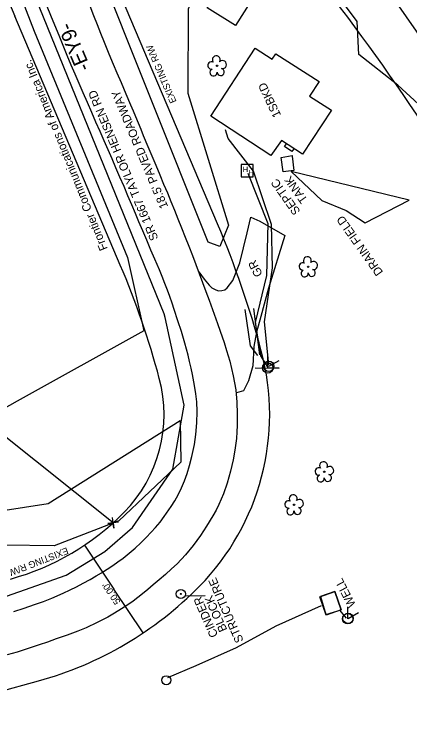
# Model space of a CAD drawing. Extents: x 472260 to 482161, y 489063 to 507124.
# Drawn here: x 475389.2 to 475576.7, y 502124.3 to 502457.3 of the extents above; entities that cross this region are included whole.
import ezdxf

# ---------------------------------------------------------------- set-up
doc = ezdxf.new("R2010")
doc.units = 0
for name, color, linetype in [('Exist Plan Preparation Watershed Blue', 7, 'Continuous'), ('Exist Roads EOP Other Cogo Point CELL', 7, 'Continuous'), ('Exist Structure Minor Drop Inlet Cogo Elevation', 7, 'Continuous'), ('Exist Structure Minor Drop Inlet Cogo Number', 7, 'Continuous'), ('Exist Structure Minor Pipes CMP 15 Inch Cogo Comment', 7, 'Continuous'), ('Exist Structure Minor Pipes CMP 15 Inch Cogo Point CELL', 7, 'Continuous'), ('Exist Structure Minor Pipes CMP 30 Inch Invert', 7, 'Continuous'), ('Exist Structure Minor Pipes CMP 60 Inch Invert', 7, 'Continuous'), ('Exist Utilities Water Meter CELL', 7, 'Continuous'), ('Old_Level_51', 7, 'Continuous'), ('Prop Drainage Structure Catch Basin Grate 840 03E CELL', 7, 'Continuous'), ('Prop Drainage Structure Drop Inlet Grate 2 Wide Slots and Flat Grates 840 20 Label', 7, 'Continuous'), ('Prop Drainage Structure Drop Inlet Grate 2 Wide Slots and Sag Grates 840 22 Label', 7, 'Continuous'), ('Prop Drainage Structure Outlet Berm Ditch 850 10 CELL', 7, 'Continuous'), ('Prop Drainage Structure Pipe Alternate 15in', 7, 'Continuous'), ('Prop Drainage Structure Pipe Collar CELL', 7, 'Continuous'), ('Prop Drainage Structure Pipe CSP 60in Label', 7, 'Continuous'), ('Prop Drainage Structure Pipe RCP 18in Class III', 7, 'Continuous'), ('Prop Drainage Structure Pipe RCP 30in Class III', 7, 'Continuous'), ('Prop Drainage Structure Pipe Stub Out CELL', 7, 'Continuous'), ('Prop Drainage Structure Pipe Welded Steel 42in Label', 7, 'Continuous'), ('Prop Drainage Structure Plot Symbol 20 Scale CELL', 7, 'Continuous'), ('Prop Earthen Structure Base Ditch Lateral Detail Label', 7, 'Continuous'), ('Prop Earthen Structure False Sump Label', 7, 'Continuous'), ('Prop Erosion Rip Rap Class I', 7, 'Continuous'), ('Prop Erosion Rip Rap Pad at Outlet Label', 7, 'Continuous'), ('Prop NEU Channel Block Detail Label', 7, 'Continuous'), ('Prop Plan Preparation Excavation Hatching', 7, 'Continuous'), ('Prop SS Cut Line', 7, 'Continuous'), ('Prop SS Fill Line', 7, 'Continuous')]:
    doc.layers.add(name, color=color, linetype=linetype)

# ---------------------------------------------------------------- blocks, each defined once
blk = doc.blocks.new('EXIST UTILITIES POWER HAND HOLE')
at = {"layer": 'Prop Plan Preparation Excavation Hatching'}
blk.add_line((0, 0), (0, 0), dxfattribs=at)
blk.add_lwpolyline([(-0.059, -0.0545), (0.056, -0.0545), (0.056, 0.0605), (-0.059, 0.0605), (-0.059, -0.0545)], dxfattribs=at)
for p in [(-0.0432, -0.0095), (0.0081, -0.0399)]:
    blk.add_text('H', height=0.05, dxfattribs=at).set_placement(p)
blk = doc.blocks.new('EXIST UTILITIES POWER JOINT USE TELEPHONE')
at = {"layer": 'Prop Earthen Structure Base Ditch Lateral Detail Label'}
blk.add_line((0, 0), (0, 0), dxfattribs=at)
blk.add_lwpolyline([(-0.1188, 0), (0.108, -0.0008), (0, -0.0004), (0, 0.1125)], dxfattribs=at)
blk.add_circle((0, 0.0001), 0.049, dxfattribs=at)
blk = doc.blocks.new('EXIST UTILITIES POWER POLE')
at = {"layer": 'Prop NEU Channel Block Detail Label'}
for q in [(0, 0.1125), (0, 0)]:
    blk.add_line((0, 0), q, dxfattribs=at)
blk.add_circle((0, 0), 0.049, dxfattribs=at)
blk = doc.blocks.new('EXIST OTHER CULTURE WELL')
at = {"layer": 'Prop Drainage Structure Pipe Alternate 15in'}
blk.add_circle((0.0001, 0.0001), 0.0512, dxfattribs=at)

msp = doc.modelspace()

# ---------------------------------------------------------------- linework, layer by layer
at = {"layer": 'Exist Plan Preparation Watershed Blue'}
for points in [[(475521.72, 502393.64), (475520.78, 502392.35), (475517.38, 502394.73), (475518.27, 502395.89)], [(475544.17, 502175.43), (475541.17, 502184.14), (475534.33, 502181.79), (475536.81, 502173.28), (475544.17, 502175.43)]]:
    msp.add_lwpolyline(points, dxfattribs=at)
at = {"layer": 'Exist Roads EOP Other Cogo Point CELL'}
msp.add_line((475436.14, 502216.61), (475436.14, 502216.61), dxfattribs=at)
msp.add_lwpolyline([(475438.62, 502216.89), (475433.65, 502216.32), (475436.14, 502216.61), (475436.42, 502214.12), (475435.85, 502219.09)], dxfattribs=at)
at = {"layer": 'Exist Structure Minor Drop Inlet Cogo Elevation'}
for p, q in [((475485.56, 502358.12), (475435.58, 502475.84)), ((475439.54, 502338.57), (475389.55, 502456.29)), ((475337, 502124.27), (475400.78, 502141.78))]:
    msp.add_line(p, q, dxfattribs=at)
for centre, radius, start, end in [((474463.75, 501650.77), 1449.85, 29.91717, 44.64535), ((474463.75, 501650.77), 1349.85, 29.91717, 45.22294), ((475737.1, 502603.88), 377.59, 186.9558, 203.0083), ((475064.53, 502179.33), 457.42, 15.0239, 23.0083), ((475064.53, 502179.33), 407.42, 15.0239, 23.0083), ((475394.33, 502267.84), 115.95, 315.5083, 15.0239), ((475394.33, 502267.84), 65.95, 315.5083, 15.0239), ((475355.74, 502305.76), 120.05, 285.3583, 315.5083), ((475355.74, 502305.76), 170.05, 285.3583, 315.5083)]:
    msp.add_arc(centre, radius, start, end, dxfattribs=at)
at = {"layer": 'Exist Structure Minor Drop Inlet Cogo Number'}
msp.add_line((475436.14, 502216.61), (474955.3, 502599.14), dxfattribs=at)
at = {"layer": 'Exist Structure Minor Pipes CMP 15 Inch Cogo Comment'}
for p in [(475422.57, 502206.03), (475450.41, 502164.5)]:
    msp.add_line(p, (475436.54, 502185.19), dxfattribs=at)
at = {"layer": 'Exist Structure Minor Pipes CMP 60 Inch Invert'}
msp.add_lwpolyline([(475509.88, 502291.34), (475507.88, 502311.73), (475511.62, 502337.19), (475511.14, 502357.72), (475502.66, 502382.96), (475490.55, 502398.46), (475489.35, 502402.57)], dxfattribs=at)
at = {"layer": 'Exist Utilities Water Meter CELL'}
msp.add_lwpolyline([(475520.4, 502382.85), (475534.92, 502369.07), (475546.5, 502364.38), (475555.51, 502358.61), (475576.27, 502369.22), (475520.4, 502382.85)], dxfattribs=at)
at = {"layer": 'Old_Level_51'}
msp.add_lwpolyline([(475515.69, 502389.5), (475520.93, 502390.38), (475520.92, 502390.05), (475521.71, 502383.24), (475516.63, 502382.66), (475515.69, 502389.5)], dxfattribs=at)
at = {"layer": 'Prop Drainage Structure Catch Basin Grate 840 03E CELL'}
msp.add_line((475546.73, 502171.42), (475543.53, 502175.27), dxfattribs=at)
for points in [[(475499.95, 502382.12), (475509.34, 502358.21), (475508.73, 502333.59), (475503.37, 502311.36), (475505.9, 502295.64), (475509.13, 502290.6)], [(475504.64, 502295.73), (475501.27, 502300.27), (475498.73, 502317.47)], [(475534.7, 502177.3), (475513.12, 502167.69), (475494.4, 502157.36), (475475.32, 502148.91), (475461.83, 502143.27)]]:
    msp.add_lwpolyline(points, dxfattribs=at)
at = {"layer": 'Prop Drainage Structure Drop Inlet Grate 2 Wide Slots and Flat Grates 840 20 Label'}
for p, q in [((475485.37, 502432.85), (475485.37, 502432.85)), ((475528.51, 502337.78), (475528.51, 502337.78)), ((475536.15, 502240.77), (475536.15, 502240.77)), ((475521.82, 502225.15), (475521.82, 502225.15))]:
    msp.add_line(p, q, dxfattribs=at)
for centre in [(475485.37, 502432.85), (475528.51, 502337.78), (475536.15, 502240.77), (475521.82, 502225.15)]:
    msp.add_circle(centre, 0.326, dxfattribs=at)
for centre, radius, start, end in [((475482.77, 502433.01), 1.73, 62.6636, 279.3457), ((475484.99, 502435.73), 1.86, 330.1651, 219.7134), ((475487.92, 502433.44), 1.9, 257.1011, 134.1999), ((475483.67, 502429.73), 1.69, 111.5671, 6.231), ((475487.05, 502429.96), 1.7, 181.2822, 74.56), ((475528.12, 502340.65), 1.86, 330.1651, 219.7134), ((475525.9, 502337.93), 1.73, 62.6636, 279.3457), ((475531.06, 502338.37), 1.9, 257.1011, 134.1999), ((475526.8, 502334.66), 1.69, 111.5671, 6.231), ((475530.18, 502334.88), 1.7, 181.2822, 74.56), ((475535.77, 502243.64), 1.86, 330.1651, 219.7134), ((475533.55, 502240.92), 1.73, 62.6636, 279.3457), ((475538.7, 502241.36), 1.9, 257.1011, 134.1999), ((475534.45, 502237.65), 1.69, 111.5671, 6.231), ((475537.82, 502237.87), 1.7, 181.2822, 74.56), ((475521.44, 502228.02), 1.86, 330.1651, 219.7134), ((475519.22, 502225.31), 1.73, 62.6636, 279.3457), ((475524.37, 502225.74), 1.9, 257.1011, 134.1999), ((475520.12, 502222.03), 1.69, 111.5671, 6.231), ((475523.5, 502222.25), 1.7, 181.2822, 74.56)]:
    msp.add_arc(centre, radius, start, end, dxfattribs=at)
at = {"layer": 'Prop Drainage Structure Pipe CSP 60in Label'}
for p, q in [((475460.38, 502315.42), (475394.91, 502476.33)), ((475505.63, 502296.04), (475502.77, 502318.05))]:
    msp.add_line(p, q, dxfattribs=at)
msp.add_lwpolyline([(475345.28, 502167.46), (475368.86, 502176.09), (475413.88, 502191.79), (475432.28, 502203.04), (475445.36, 502214.39), (475464.41, 502241.96), (475469.86, 502272.31), (475460.76, 502313.82), (475460.38, 502315.42)], dxfattribs=at)
at = {"layer": 'Prop Drainage Structure Pipe RCP 18in Class III'}
msp.add_lwpolyline([(475476.71, 502335.29), (475479.28, 502331.91), (475481.59, 502329.05), (475482.85, 502327.84), (475484.2, 502327.08), (475485.85, 502326.42), (475487.62, 502326.45), (475489.07, 502326.88), (475490.2, 502327.82), (475492.83, 502331.2), (475496.1, 502339.6), (475499.62, 502353.76), (475501.41, 502361.15), (475505.61, 502359.29), (475517.48, 502352.5), (475509.78, 502327.56), (475506.16, 502314.15), (475504.1, 502306.86), (475502.79, 502299.95), (475502.25, 502290.94), (475500.28, 502283.72), (475497.91, 502279.11), (475494.63, 502278.17)], dxfattribs=at)
at = {"layer": 'Prop Drainage Structure Pipe Stub Out CELL'}
for points in [[(475425.07, 502461.25), (475426.87, 502456.65), (475428.56, 502452.42), (475430.2, 502448.29), (475431.9, 502443.97), (475434.1, 502438.45), (475436.16, 502433.56), (475437.93, 502429.46), (475439.89, 502424.94), (475442.16, 502419.63), (475444.43, 502414.32), (475445.57, 502411.61), (475446.75, 502408.79), (475447.97, 502405.86), (475449.21, 502402.82), (475450.43, 502399.84), (475452.59, 502394.61), (475454.44, 502390.2), (475456.3, 502385.8), (475458.21, 502381.31), (475460.06, 502376.92), (475461.83, 502372.67), (475463.54, 502368.57), (475465.19, 502364.58), (475466.86, 502360.46), (475468.57, 502356.18), (475470.3, 502351.82), (475472.04, 502347.43), (475473.73, 502343.1), (475475.34, 502338.85), (475476.95, 502334.59), (475478.55, 502330.33), (475480.12, 502326.12), (475481.64, 502321.92), (475483.2, 502317.55), (475484.78, 502313.06), (475485.51, 502310.98), (475486.82, 502307.23), (475488.68, 502301.86), (475489.91, 502298.21), (475491.39, 502293.07), (475492.26, 502289.66), (475493.03, 502286.2), (475493.68, 502282.8), (475494.18, 502279.58), (475494.71, 502273.62), (475494.86, 502268.2), (475494.83, 502262.63), (475494.72, 502259.63), (475494.51, 502256.57), (475493.81, 502251.03), (475492.93, 502246.42), (475491.79, 502241.07), (475490.21, 502235.31), (475488.43, 502230.34), (475486.24, 502225.22), (475484.87, 502222.55), (475483.35, 502219.9), (475480.39, 502215.07), (475477.48, 502210.59), (475474.03, 502205.79), (475470.5, 502201.39), (475466.43, 502197.19), (475463.83, 502194.78), (475460.95, 502192.21), (475457.99, 502189.63), (475455.18, 502187.21), (475452.54, 502184.97), (475450.09, 502182.96), (475445.59, 502179.51), (475443.13, 502177.81), (475440.09, 502175.81), (475436.82, 502173.79), (475433.68, 502172.01), (475428.6, 502169.35), (475423.31, 502166.94), (475419.45, 502165.38), (475414.4, 502163.5), (475409.24, 502161.65), (475405.07, 502160.16), (475401.06, 502158.78), (475396.4, 502157.23), (475390.68, 502155.43), (475385.93, 502154.14)], [(475389.12, 502174.6), (475394.08, 502176.22), (475398.91, 502177.87), (475403.19, 502179.42), (475407.05, 502180.92), (475412.54, 502183.27), (475415.86, 502184.85), (475418.85, 502186.37), (475422.04, 502188.02), (475425.3, 502189.83), (475428.1, 502191.47), (475430.66, 502192.99), (475433.36, 502194.64), (475436.03, 502196.38), (475438.45, 502198.07), (475440.9, 502199.92), (475443.73, 502202.2), (475446.59, 502204.66), (475449.25, 502207.14), (475451.76, 502209.63), (475454.16, 502212.09), (475456.26, 502214.45), (475458.35, 502216.94), (475460.38, 502219.51), (475463.68, 502224.27), (475465.31, 502226.94), (475466.93, 502229.86), (475468.5, 502233.13), (475469.87, 502236.43), (475471.15, 502239.99), (475472.35, 502243.79), (475473.46, 502247.92), (475474.62, 502253.73), (475475.27, 502258.35), (475475.73, 502263.83), (475475.89, 502269.28), (475475.73, 502273.83), (475475.35, 502277.69), (475474.76, 502281.61), (475473.73, 502286.84), (475473.07, 502289.82), (475472.36, 502292.89), (475471.62, 502295.87), (475470.09, 502301.58), (475468.48, 502307.06), (475466.86, 502312.17), (475465.09, 502317.5), (475464.05, 502320.59), (475462.96, 502323.68), (475461.84, 502326.76), (475460.63, 502329.89), (475459.36, 502333.08), (475458.05, 502336.24), (475455.88, 502341.33), (475454.03, 502345.66), (475452.06, 502350.28), (475450.17, 502354.72), (475448.38, 502358.97), (475446.68, 502363.04), (475444.97, 502367.12), (475443.18, 502371.36), (475441.31, 502375.72), (475439.4, 502380.16), (475437.49, 502384.57), (475435.62, 502388.89), (475433.77, 502393.14), (475431.91, 502397.39), (475430.01, 502401.71), (475428.04, 502406.18), (475426.03, 502410.76), (475423.98, 502415.42), (475421.96, 502420.04), (475420.04, 502424.49), (475418.17, 502428.86), (475416.33, 502433.23), (475414.46, 502437.71), (475412.51, 502442.43), (475410.52, 502447.25), (475408.53, 502452.03), (475406.63, 502456.62), (475404.91, 502460.86)]]:
    msp.add_lwpolyline(points, dxfattribs=at)
at = {"layer": 'Prop Drainage Structure Plot Symbol 20 Scale CELL'}
for radius in [2.18, 0.24]:
    msp.add_circle((475468.2, 502182.93), radius, dxfattribs=at)
at = {"layer": 'Prop Erosion Rip Rap Class I'}
msp.add_line((475470.42, 502182.06), (475479.75, 502182.13), dxfattribs=at)
at = {"layer": 'Prop Erosion Rip Rap Pad at Outlet Label'}
for points in [[(475094.38, 502883.41), (475147.35, 502853.58), (475167.9, 502821.85), (475191.94, 502797.5), (475215.72, 502771.8), (475254.69, 502766.43), (475320.94, 502728.35), (475357.01, 502687.58), (475374.45, 502655.84), (475366.77, 502612.6), (475363.45, 502578.81), (475365.9, 502542.13), (475385.44, 502483.6), (475398.73, 502449.23)], [(475519.21, 502528.11), (475566.55, 502468.17), (475627.31, 502380.99), (475623.71, 502375.33), (475570.95, 502423.65), (475552.52, 502438.18), (475551.71, 502453.86), (475513.44, 502504.97), (475506.23, 502511.15), (475478.72, 502478.44), (475471.69, 502459.66), (475471.56, 502419.97), (475490.82, 502357.44), (475486.63, 502347.37), (475481.08, 502349.43), (475426.9, 502485.3)], [(475398.73, 502449.23), (475442.9, 502342.11), (475450.77, 502307.49), (475390.78, 502274.13), (475372.41, 502263.9), (475334.31, 502256.89), (475319.24, 502273.44), (475291.09, 502305.03), (475269.5, 502312.26), (475240.44, 502300.6)], [(475349.12, 502217.01), (475405.32, 502225.73), (475467.96, 502265), (475468.25, 502245.23), (475438.8, 502217.56), (475408.23, 502205.65), (475385.09, 502206.03), (475354.95, 502207.31), (475349.12, 502217.01)]]:
    msp.add_lwpolyline(points, dxfattribs=at)
at = {"layer": 'Prop NEU Channel Block Detail Label'}
for p, q in [((475509.85, 502290.67), (475514.73, 502293.48)), ((475509.85, 502290.67), (475509.85, 502290.67)), ((475547.4, 502171.39), (475552.28, 502174.2)), ((475547.4, 502171.39), (475547.4, 502171.39))]:
    msp.add_line(p, q, dxfattribs=at)
for centre in [(475509.85, 502290.67), (475547.4, 502171.39)]:
    msp.add_circle(centre, 2.45, dxfattribs=at)
at = {"layer": 'Prop SS Fill Line'}
for points in [[(475487.79, 502471.52), (475501.15, 502463.13), (475494.12, 502451.85), (475480.75, 502460.24)], [(475482.4, 502408.97), (475503.39, 502441.26), (475511.54, 502435.94), (475513.14, 502438.47), (475533.66, 502425.35), (475529.19, 502418.52), (475539.62, 502411.8), (475525.79, 502390.99), (475515.81, 502397.49), (475510.81, 502390.37)], [(475541.11, 502184.08), (475544.14, 502175.4), (475537.02, 502172.92), (475534, 502181.6)]]:
    msp.add_lwpolyline(points, close=True, dxfattribs=at)

# ---------------------------------------------------------------- block references
at = {"layer": 'Prop Drainage Structure Pipe Alternate 15in', "xscale": 41.66666666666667, "yscale": 41.66666666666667}
msp.add_blockref('EXIST OTHER CULTURE WELL', (475461.35, 502142.12), dxfattribs=at)
at = {"layer": 'Prop Earthen Structure Base Ditch Lateral Detail Label', "xscale": 50, "yscale": 50}
msp.add_blockref('EXIST UTILITIES POWER JOINT USE TELEPHONE', (475509.35, 502289.87), dxfattribs=at)
at = {"layer": 'Prop NEU Channel Block Detail Label', "xscale": 50, "yscale": 50}
msp.add_blockref('EXIST UTILITIES POWER POLE', (475547.23, 502171.21), dxfattribs=at)
at = {"layer": 'Prop Plan Preparation Excavation Hatching', "xscale": 50, "yscale": 50}
msp.add_blockref('EXIST UTILITIES POWER HAND HOLE', (475499.73, 502383.07), dxfattribs=at)

# ---------------------------------------------------------------- texts
at = {"layer": 'Exist Structure Minor Pipes CMP 15 Inch Cogo Comment'}
msp.add_text("50.00'", height=3.2, rotation=123.8287, dxfattribs=at).set_placement((475439.82, 502179.22))
at = {"layer": 'Exist Structure Minor Pipes CMP 15 Inch Cogo Point CELL'}
for rotation, p in [(113.0083, (475466.22, 502415.96)), (201.2871, (475414.19, 502205.06))]:
    msp.add_text('EXISTING R/W', height=3.2, rotation=rotation, dxfattribs=at).set_placement(p)
at = {"layer": 'Exist Structure Minor Pipes CMP 30 Inch Invert'}
for s, p in [('TANK', (475528.47, 502369.53)), ('SEPTIC', (475525.01, 502364.03))]:
    msp.add_text(s, height=4, rotation=125.3244, dxfattribs=at).set_placement(p)
at = {"layer": 'Prop Drainage Structure Drop Inlet Grate 2 Wide Slots and Sag Grates 840 22 Label'}
for s, p in [('SR 1667 TAYLOR HENSEN RD', (475457.63, 502351.14)), ("18.5' PAVED ROADWAY", (475462.27, 502366.25))]:
    msp.add_text(s, height=4, rotation=112.8479, dxfattribs=at).set_placement(p)
at = {"layer": 'Prop Drainage Structure Outlet Berm Ditch 850 10 CELL'}
for s, rotation, p in [('1SBKD', 115.5025, (475515.77, 502409.53)), ('WELL', 117.3344, (475551.22, 502177.85))]:
    msp.add_text(s, height=4, rotation=rotation, dxfattribs=at).set_placement(p)
at = {"layer": 'Prop Drainage Structure Pipe Collar CELL'}
msp.add_text('-EY9-', height=7, rotation=113.0083, dxfattribs=at).set_placement((475425.62, 502431.92))
at = {"layer": 'Prop Drainage Structure Pipe RCP 30in Class III'}
for s, p in [('STRUCTURE', (475498.01, 502160.83)), ('CINDER', (475485.96, 502163.37)), ('BLOCK', (475490.26, 502166.02))]:
    msp.add_text(s, height=4, rotation=113.6764, dxfattribs=at).set_placement(p)
at = {"layer": 'Prop Drainage Structure Pipe Welded Steel 42in Label'}
msp.add_text('Frontier Communications of America Inc.', height=4, rotation=112.1418, dxfattribs=at).set_placement((475433.67, 502346.34))
at = {"layer": 'Prop Earthen Structure False Sump Label'}
msp.add_text('GR', height=4, rotation=117.3344, dxfattribs=at).set_placement((475507.1, 502334.2))
at = {"layer": 'Prop SS Cut Line'}
msp.add_text('DRAIN FIELD', height=4, rotation=125.3244, dxfattribs=at).set_placement((475564.15, 502335.22))

doc.saveas('drawing.dxf')
